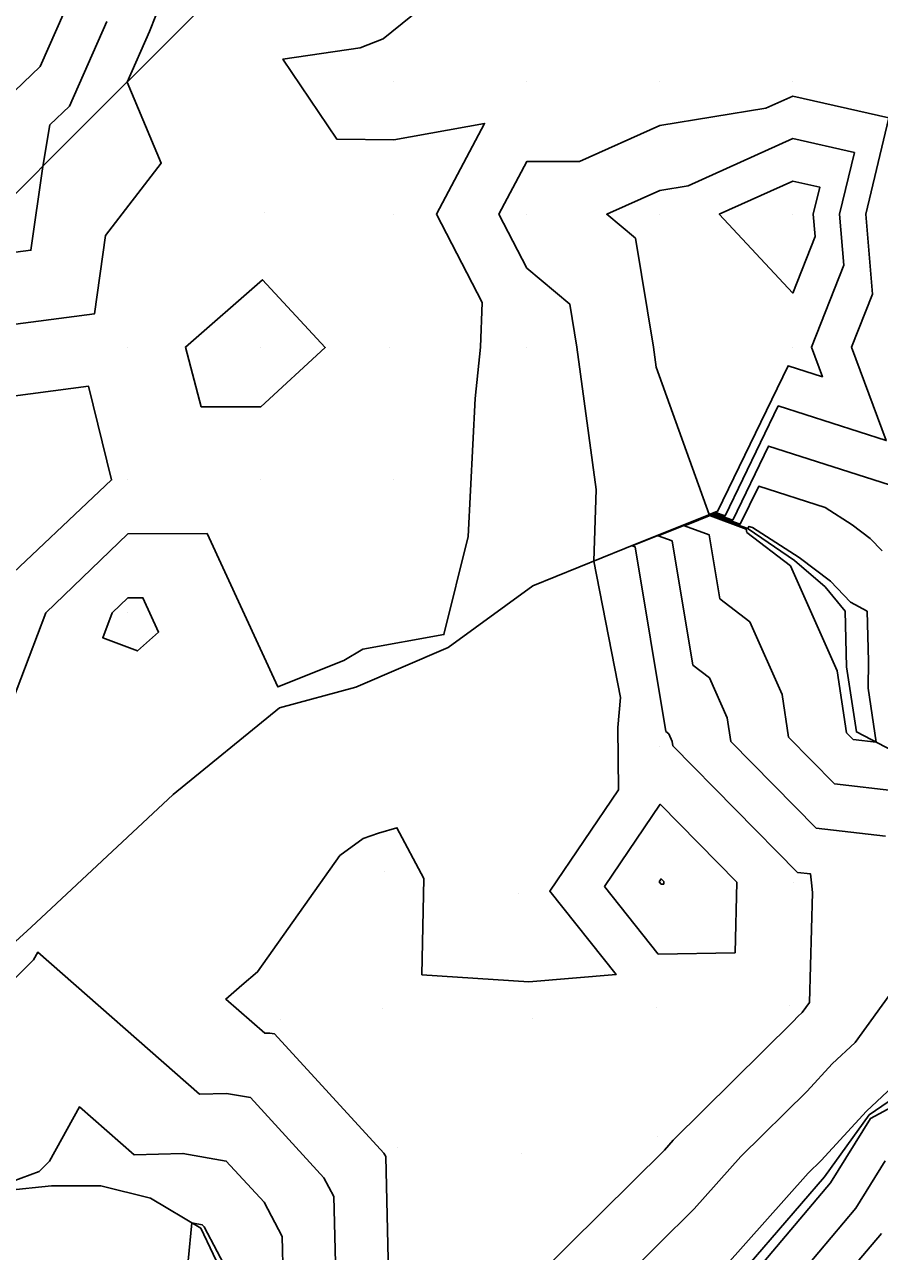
# Model space of a CAD drawing. Extents: x 2188792 to 2191981, y 386090 to 389710.
# Drawn here: x 2191262.5 to 2191326.8, y 388862.2 to 388954.6 of the extents above; entities that cross this region are included whole.
import ezdxf

# ---------------------------------------------------------------- set-up
doc = ezdxf.new("R2010")
doc.units = 0
for name, color, linetype in [('DTM Contours Major', 7, 'Continuous'), ('DTM Contours Minor', 7, 'Continuous'), ('Exist DTM QL2 LIDAR Elevation Point', 7, 'Continuous'), ('PH Exist DTM Breakline', 7, 'Continuous')]:
    doc.layers.add(name, color=color, linetype=linetype)

msp = doc.modelspace()

# ---------------------------------------------------------------- linework, layer by layer
at = {"layer": 'DTM Contours Major'}
for points in [[(2191321.775, 388940.289), (2191322.266, 388942.322), (2191320.233, 388942.784), (2191314.711, 388940.289), (2191320.233, 388934.351), (2191321.921, 388938.601), (2191321.775, 388940.289)], [(2191325.901, 388904.603), (2191325.943, 388906.635), (2191325.847, 388910.394), (2191324.593, 388911.072), (2191323.066, 388912.665), (2191320.733, 388914.441), (2191317.2, 388916.697), (2191316.938, 388916.781), (2191316.866, 388916.632), (2191314.086, 388917.593), (2191314.052, 388917.58), (2191316.743, 388916.589), (2191316.785, 388916.338), (2191320.07, 388913.813), (2191323.582, 388905.909), (2191324.279, 388901.254), (2191324.787, 388900.738), (2191326.511, 388900.535), (2191325.901, 388904.603)], [(2191310.19, 388890.032), (2191310.335, 388890.248), (2191310.536, 388890.044), (2191310.531, 388889.859), (2191310.33, 388889.856), (2191310.19, 388890.032)], [(2191277.422, 388857.579), (2191274.881, 388855.616), (2191274.492, 388858.631), (2191275.047, 388864.352), (2191275.819, 388864.215), (2191275.968, 388864.053), (2191277.932, 388860.333), (2191277.939, 388860.064), (2191277.422, 388857.579)]]:
    msp.add_lwpolyline(points, dxfattribs=at)
at = {"layer": 'DTM Contours Minor'}
for points in [[(2191298.664, 388960.955), (2191289.426, 388953.483), (2191287.703, 388952.817), (2191281.887, 388951.958), (2191285.938, 388945.94), (2191290.23, 388945.892), (2191297.061, 388947.119), (2191293.438, 388940.289), (2191296.868, 388933.651), (2191296.753, 388930.271), (2191296.349, 388926.406), (2191295.832, 388916.021), (2191294.006, 388908.642), (2191287.912, 388907.555), (2191286.466, 388906.684), (2191281.501, 388904.707), (2191276.192, 388916.25), (2191270.228, 388916.231), (2191264.051, 388910.286), (2191260.276, 388900.333)], [(2191259.145, 388947.104), (2191263.627, 388951.407), (2191265.463, 388955.546)], [(2191260.227, 388931.798), (2191267.725, 388932.791), (2191268.55, 388938.679), (2191272.736, 388944.134), (2191270.168, 388950.229), (2191271.853, 388954.029), (2191272.344, 388955.234)], [(2191260.227, 388937.218), (2191262.939, 388937.577), (2191263.822, 388943.884), (2191264.366, 388947.004), (2191265.829, 388948.408), (2191268.658, 388954.788)], [(2191320.591, 388890.741), (2191311.23, 388900.262), (2191311.18, 388900.598), (2191310.926, 388901.169), (2191310.689, 388901.351), (2191308.378, 388915.239), (2191308.154, 388915.322), (2191314.427, 388917.832), (2191315.157, 388917.58), (2191319.151, 388925.854), (2191327.275, 388923.246), (2191324.663, 388930.288), (2191326.247, 388934.275), (2191325.727, 388940.289), (2191327.475, 388947.531), (2191320.233, 388949.177), (2191318.203, 388948.26), (2191310.232, 388946.972), (2191304.2, 388944.258), (2191300.231, 388944.242), (2191298.134, 388940.289), (2191300.231, 388936.231), (2191303.467, 388933.524), (2191304, 388930.288), (2191305.455, 388919.564), (2191305.266, 388914.165), (2191307.289, 388903.913), (2191307.091, 388901.656), (2191307.125, 388896.951), (2191301.964, 388889.316), (2191306.954, 388883.052), (2191300.38, 388882.492), (2191292.351, 388883.032), (2191292.479, 388890.292), (2191290.469, 388894.098), (2191289.077, 388893.701), (2191287.922, 388893.288), (2191286.182, 388892.001), (2191279.985, 388883.248), (2191278.811, 388882.244), (2191277.595, 388881.203), (2191280.531, 388878.625), (2191280.915, 388878.635), (2191281.256, 388878.575), (2191289.484, 388869.609), (2191289.626, 388869.34), (2191289.833, 388860.497)], [(2191314.587, 388917.896), (2191319.889, 388928.879), (2191322.471, 388928.049), (2191321.641, 388930.288), (2191324.084, 388936.438), (2191323.751, 388940.289), (2191324.871, 388944.927), (2191320.233, 388945.981), (2191312.372, 388942.429), (2191310.232, 388942.083), (2191306.245, 388940.289), (2191308.416, 388938.473), (2191309.762, 388930.288), (2191309.969, 388928.762), (2191313.951, 388917.676), (2191314.54, 388917.912), (2191314.587, 388917.896)], [(2191275.738, 388925.796), (2191274.554, 388930.288), (2191280.35, 388935.353), (2191285.07, 388930.263), (2191280.229, 388925.777), (2191275.738, 388925.796)], [(2191260.227, 388912.007), (2191269.005, 388920.287), (2191267.274, 388927.334), (2191260.227, 388926.407)], [(2191327.212, 388893.458), (2191321.99, 388894.073), (2191315.58, 388900.593), (2191315.314, 388902.368), (2191313.974, 388905.384), (2191312.721, 388906.347), (2191311.166, 388915.689), (2191310.12, 388916.074), (2191314.313, 388917.753), (2191315.726, 388917.264), (2191318.414, 388922.83), (2191328.134, 388919.709)], [(2191326.959, 388914.937), (2191326.073, 388915.862), (2191324.718, 388916.893), (2191322.667, 388918.203), (2191317.676, 388919.806), (2191316.296, 388916.948), (2191314.199, 388917.673), (2191312.086, 388916.827), (2191313.955, 388916.139), (2191314.753, 388911.342), (2191317.022, 388909.599), (2191319.448, 388904.139), (2191319.93, 388900.924), (2191323.388, 388897.405), (2191332.845, 388896.292)], [(2191270.228, 388911.411), (2191269.059, 388910.286), (2191268.344, 388908.402), (2191270.943, 388907.406), (2191272.545, 388908.832), (2191271.357, 388911.415), (2191270.228, 388911.411)], [(2191306.077, 388889.674), (2191310.267, 388895.873), (2191316.043, 388889.998), (2191315.907, 388884.689), (2191310.128, 388884.589), (2191306.077, 388889.674)], [(2191301.007, 388860.344), (2191310.58, 388869.834), (2191311.241, 388870.576), (2191320.272, 388879.506), (2191320.629, 388879.894), (2191320.957, 388880.199), (2191321.5, 388880.953), (2191321.713, 388889.226), (2191321.644, 388889.949), (2191321.58, 388890.624), (2191320.591, 388890.741)], [(2191255.903, 388876.988), (2191263.139, 388884.16), (2191263.453, 388884.733), (2191275.616, 388874.053), (2191277.645, 388874.107), (2191279.443, 388873.788), (2191284.978, 388867.757), (2191285.728, 388866.338), (2191285.868, 388860.353)], [(2191307.464, 388860.098), (2191312.833, 388865.42), (2191316.323, 388869.34), (2191321.319, 388874.28), (2191323.208, 388876.334), (2191324.938, 388877.944), (2191327.808, 388881.925)], [(2191328.92, 388875.69), (2191325.786, 388872.773), (2191322.366, 388869.055), (2191321.404, 388868.104), (2191315.086, 388861.007)], [(2191316.714, 388859.818), (2191323.072, 388867.358), (2191326.091, 388872.215), (2191329.89, 388874.26)], [(2191281.903, 388860.208), (2191281.83, 388863.335), (2191280.473, 388865.905), (2191277.631, 388869.002), (2191274.374, 388869.58), (2191270.701, 388869.481), (2191266.59, 388873.091), (2191264.339, 388868.989), (2191263.555, 388868.212), (2191260.856, 388867.21), (2191260.107, 388866.5), (2191258.24, 388862.77), (2191255.418, 388864.136), (2191251.942, 388861.262)], [(2191327.2, 388869.019), (2191324.99, 388865.463), (2191320.335, 388859.942)], [(2191326.908, 388863.568), (2191323.955, 388860.066)]]:
    msp.add_lwpolyline(points, dxfattribs=at)
at = {"layer": 'Exist DTM QL2 LIDAR Elevation Point'}
for p, q in [((2191290.23, 388950.29), (2191290.23, 388950.29)), ((2191300.231, 388950.29), (2191300.231, 388950.29)), ((2191310.232, 388950.29), (2191310.232, 388950.29)), ((2191320.233, 388950.29), (2191320.233, 388950.29)), ((2191280.47, 388940.396), (2191280.47, 388940.396)), ((2191290.23, 388940.289), (2191290.23, 388940.289)), ((2191300.231, 388940.289), (2191300.231, 388940.289)), ((2191310.232, 388940.289), (2191310.232, 388940.289)), ((2191320.233, 388940.289), (2191320.233, 388940.289)), ((2191270.228, 388930.288), (2191270.228, 388930.288)), ((2191280.229, 388930.288), (2191280.229, 388930.288)), ((2191300.231, 388930.288), (2191300.231, 388930.288)), ((2191310.232, 388930.288), (2191310.232, 388930.288)), ((2191320.233, 388930.288), (2191320.233, 388930.288)), ((2191289.889, 388930.238), (2191289.889, 388930.238)), ((2191270.228, 388920.287), (2191270.228, 388920.287)), ((2191280.229, 388920.287), (2191280.229, 388920.287)), ((2191290.23, 388920.287), (2191290.23, 388920.287)), ((2191270.228, 388910.286), (2191270.228, 388910.286)), ((2191310.215, 388900.185), (2191310.215, 388900.185)), ((2191289.527, 388890.778), (2191289.527, 388890.778)), ((2191310.338, 388890.045), (2191310.338, 388890.045)), ((2191320.265, 388889.963), (2191320.265, 388889.963)), ((2191299.636, 388889.113), (2191299.636, 388889.113)), ((2191289.345, 388880.524), (2191289.345, 388880.524)), ((2191309.973, 388880.551), (2191309.973, 388880.551)), ((2191320.027, 388880.726), (2191320.027, 388880.726)), ((2191281.679, 388879.692), (2191281.679, 388879.692)), ((2191300.686, 388879.76), (2191300.686, 388879.76)), ((2191310.054, 388870.864), (2191310.054, 388870.864)), ((2191290.536, 388870.041), (2191290.536, 388870.041)), ((2191299.855, 388869.543), (2191299.855, 388869.543))]:
    msp.add_line(p, q, dxfattribs=at)
at = {"layer": 'PH Exist DTM Breakline'}
for points in [[(2191364.349, 389050.892), (2191358.009, 389043.34), (2191351.67, 389035.787), (2191347.349, 389029.16), (2191340.235, 389020.296), (2191332.745, 389015.112), (2191325.991, 389008.808), (2191319.07, 389001.699), (2191312.149, 388994.59), (2191306.301, 388988.197), (2191300.454, 388981.805), (2191294.606, 388975.412), (2191286.216, 388966.238), (2191280.229, 388960.291), (2191273.562, 388953.623), (2191266.894, 388946.956), (2191260.227, 388940.289)], [(2191333.748, 388896.747), (2191325.027, 388901.311), (2191324.293, 388906.213), (2191324.186, 388910.407), (2191322.666, 388912.239), (2191320.358, 388914.21), (2191316.897, 388916.614), (2191314.084, 388917.592), (2191314.548, 388917.917), (2191307.621, 388915.117), (2191300.695, 388912.318), (2191294.322, 388907.667), (2191287.388, 388904.673), (2191281.63, 388903.13), (2191273.629, 388896.594), (2191268.286, 388891.609), (2191262.944, 388886.623), (2191254.363, 388878.754)], [(2191315.71, 388859.784), (2191322.615, 388867.81), (2191325.999, 388872.479), (2191329.868, 388875.152)], [(2191261.092, 388866.79), (2191264.485, 388867.145), (2191268.192, 388867.146), (2191271.941, 388866.211), (2191275.718, 388863.951), (2191277.565, 388860.05)]]:
    msp.add_lwpolyline(points, dxfattribs=at)

doc.saveas('drawing.dxf')
